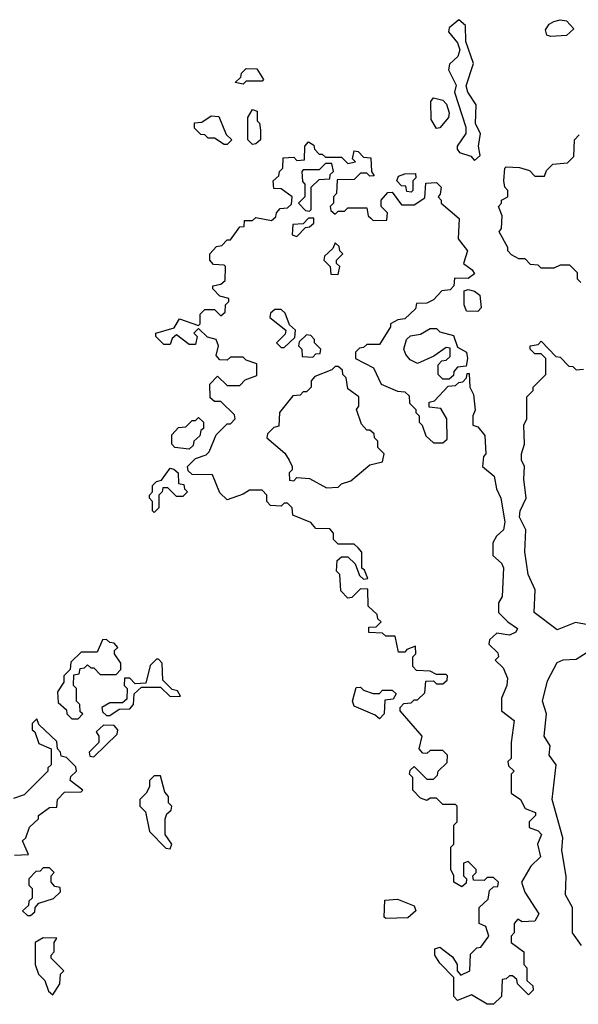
# Model space of a CAD drawing. Extents: x 2769579 to 2883812, y 684207 to 828660.
# Tile 395 of 505: x 2849641 to 2851402, y 778070 to 781173. Entities that reach past the tile are written whole.
import ezdxf

# ---------------------------------------------------------------- set-up
doc = ezdxf.new("R2010")
doc.units = 0

msp = doc.modelspace()

# ---------------------------------------------------------------- linework, layer by layer
at = {"layer": '0CON02XD'}
for points in [[(2851075, 780730), (2851092.5, 780745), (2851087.5, 780775), (2851093.3, 780815), (2851077.5, 780845), (2851080, 780905), (2851053.8, 780945), (2851048.8, 780965), (2851071.2, 781035), (2851047.5, 781105), (2851046.7, 781155), (2851025, 781172.5), (2850995, 781147.5), (2850992.5, 781135), (2851020.7, 781100.7), (2851028.3, 781078.3), (2851022.5, 781057.5), (2850996.4, 781033.6), (2850993.3, 781015), (2851017, 780967), (2851011.2, 780945), (2851047.5, 780835), (2851047.5, 780815), (2851020, 780775), (2851020, 780765), (2851027.5, 780755), (2851063.3, 780743.3), (2851075, 780730)], [(2851315, 781120), (2851302.5, 781125), (2851298.3, 781141.7), (2851310.7, 781159.3), (2851325, 781167.5), (2851345, 781173.3), (2851365, 781170), (2851387.5, 781145), (2851365, 781123.3), (2851315, 781120)], [(2850345, 780970), (2850320, 780975), (2850338.3, 780991.7), (2850340, 781005), (2850355, 781020), (2850388.3, 781018.3), (2850410, 780985), (2850405, 780980), (2850355, 780980), (2850345, 780970)], [(2850955, 780830), (2850938.3, 780858.3), (2850937.5, 780915), (2850945, 780927.5), (2850975, 780920), (2850987, 780907), (2850995, 780880), (2850993.3, 780865), (2850965, 780832.5), (2850955, 780830)], [(2850295, 780780), (2850285, 780780), (2850255, 780800), (2850235, 780800), (2850225, 780810), (2850211.7, 780811.7), (2850191.7, 780831.7), (2850191.7, 780848.3), (2850215, 780850), (2850245, 780870), (2850268.3, 780868.3), (2850291.7, 780811.7), (2850310, 780795), (2850295, 780780)], [(2850375, 780780), (2850360, 780795), (2850360, 780865), (2850375, 780890), (2850390, 780885), (2850390, 780855), (2850397, 780847), (2850400, 780825), (2850400, 780795), (2850385, 780782.5), (2850375, 780780)], [(2851410, 780345), (2851400, 780355), (2851400, 780375), (2851375, 780400), (2851345, 780400), (2851325, 780390), (2851285, 780390), (2851275, 780400), (2851251.7, 780401.7), (2851235, 780420), (2851215, 780420), (2851191.7, 780431.7), (2851180, 780445), (2851180, 780455), (2851152.5, 780505), (2851160, 780515), (2851162.5, 780555), (2851150, 780585), (2851160, 780595), (2851160, 780605), (2851180, 780615), (2851180, 780635), (2851170, 780645), (2851167.5, 780665), (2851170, 780705), (2851175, 780710), (2851217, 780707), (2851248.3, 780698.3), (2851265, 780680), (2851295, 780680), (2851301.7, 780698.3), (2851321.7, 780718.3), (2851367.5, 780722.5), (2851388.3, 780741.7), (2851390, 780795), (2851405, 780810)], [(2851135, 778070), (2851115, 778070), (2851065, 778100), (2851021.7, 778081.7), (2851010, 778095), (2851010, 778155), (2850965, 778200), (2850950, 778225), (2850950, 778245), (2850965, 778250), (2851005, 778220), (2851020, 778195), (2851020, 778175), (2851031.7, 778161.7), (2851060, 778175), (2851061.7, 778228.3), (2851081.7, 778248.3), (2851095, 778250), (2851120, 778285), (2851110, 778315), (2851090, 778325), (2851090, 778375), (2851118.3, 778401.7), (2851121.7, 778428.3), (2851135, 778440), (2851148.3, 778441.7), (2851150, 778455), (2851135, 778470), (2851115, 778470), (2851105, 778460), (2851071.7, 778461.7), (2851070, 778475), (2851080, 778485), (2851080, 778495), (2851055, 778520), (2851040, 778515), (2851040, 778475), (2851050, 778465), (2851048.3, 778451.7), (2851035, 778440), (2851010, 778455), (2851010, 778475), (2851000, 778495), (2851000, 778565), (2851010, 778575), (2851010, 778635), (2851020, 778645), (2851020, 778695), (2851015, 778700), (2850975, 778700), (2850955, 778720), (2850935, 778720), (2850925, 778712.5), (2850905, 778720), (2850880, 778745), (2850880, 778785), (2850870, 778795), (2850871.7, 778808.3), (2850885, 778820), (2850925, 778780), (2850945, 778780), (2850958.3, 778791.7), (2850960, 778805), (2850988.3, 778831.7), (2850990, 778855), (2850975, 778870), (2850935, 778870), (2850925, 778860), (2850911.7, 778861.7), (2850900, 778875), (2850910, 778915), (2850840, 778995), (2850840, 779005), (2850851.7, 779018.3), (2850875, 779020), (2850885, 779030), (2850895, 779030), (2850918.3, 779051.7), (2850921.7, 779088.3), (2850945, 779090), (2850955, 779080), (2850975, 779080), (2850988.3, 779091.7), (2850990, 779105), (2850985, 779110), (2850955, 779110), (2850935, 779120), (2850891.7, 779121.7), (2850880, 779135), (2850880, 779165), (2850890, 779175), (2850888.3, 779198.3), (2850861.7, 779188.3), (2850855, 779180), (2850835, 779180), (2850825, 779230), (2850795, 779230), (2850785, 779240), (2850741.7, 779241.7), (2850741.7, 779258.3), (2850765, 779260), (2850780, 779275), (2850770, 779285), (2850768.3, 779298.3), (2850740, 779325), (2850738.3, 779378.3), (2850715, 779380), (2850688.3, 779351.7), (2850675, 779350), (2850653, 779373), (2850650, 779425), (2850640, 779435), (2850641.7, 779468.3), (2850655, 779480), (2850675, 779480), (2850698.3, 779458.3), (2850711.7, 779421.7), (2850725, 779410), (2850738.3, 779411.7), (2850728.3, 779438.3), (2850720, 779445), (2850720, 779495), (2850708.3, 779508.3), (2850695, 779520), (2850645, 779520), (2850630, 779535), (2850630, 779555), (2850618.3, 779568.3), (2850575, 779570), (2850558.3, 779588.3), (2850501.7, 779611.7), (2850500, 779635), (2850485, 779650), (2850475, 779650), (2850465, 779640), (2850431.7, 779641.7), (2850420, 779655), (2850420, 779675), (2850405, 779690), (2850365, 779690), (2850345, 779677.5), (2850295, 779660), (2850271.7, 779681.7), (2850248.3, 779738.3), (2850185, 779740), (2850171.7, 779751.7), (2850170, 779765), (2850195, 779790), (2850228.3, 779801.7), (2850238.3, 779811.7), (2850260, 779865), (2850295, 779900), (2850305, 779900), (2850320, 779915), (2850318.3, 779928.3), (2850275, 779970), (2850255, 779970), (2850241.7, 779981.7), (2850240, 780025), (2850265, 780050), (2850295, 780020), (2850335, 780020), (2850351.7, 780038.3), (2850388.3, 780051.7), (2850388.3, 780088.3), (2850355, 780100), (2850345, 780110), (2850305, 780110), (2850295, 780100), (2850271.7, 780101.7), (2850260, 780115), (2850267.5, 780145), (2850260, 780165), (2850232.5, 780172.5), (2850205, 780200), (2850190, 780185), (2850200, 780175), (2850195, 780150), (2850175, 780150), (2850135, 780180), (2850121.7, 780168.3), (2850115, 780150), (2850095, 780150), (2850070, 780175), (2850070, 780185), (2850128.3, 780201.7), (2850145, 780230), (2850205, 780210), (2850210, 780215), (2850210, 780245), (2850225, 780260), (2850255, 780260), (2850275, 780240), (2850288.3, 780251.7), (2850290, 780275), (2850300, 780285), (2850300, 780295), (2850271.7, 780301.7), (2850250, 780325), (2850250, 780335), (2850275, 780340), (2850288.3, 780351.7), (2850290, 780395), (2850285, 780400), (2850251.7, 780401.7), (2850240, 780415), (2850240, 780435), (2850261.7, 780458.3), (2850278.3, 780461.7), (2850295, 780480), (2850305, 780480), (2850335, 780520), (2850348.3, 780521.7), (2850350, 780540), (2850375, 780540), (2850385, 780550), (2850435, 780540), (2850448.3, 780551.7), (2850450, 780565), (2850461.7, 780578.3), (2850485, 780580), (2850498.3, 780591.7), (2850500, 780615), (2850465, 780640), (2850441.7, 780641.7), (2850440, 780665), (2850458.3, 780681.7), (2850460, 780695), (2850470, 780705), (2850471.7, 780738.3), (2850505, 780740), (2850515, 780730), (2850538.3, 780731.7), (2850540, 780775), (2850551.7, 780788.3), (2850568.3, 780778.3), (2850570, 780765), (2850585, 780750), (2850595, 780750), (2850605, 780740), (2850655, 780740), (2850675, 780720), (2850700, 780725), (2850690, 780735), (2850695, 780760), (2850708.3, 780758.3), (2850725, 780740), (2850748.3, 780738.3), (2850750, 780695), (2850758.3, 780681.7), (2850745, 780680), (2850735, 780690), (2850715, 780690), (2850695, 780670), (2850641.7, 780668.3), (2850640, 780625), (2850630, 780615), (2850630, 780595), (2850620, 780585), (2850621.7, 780571.7), (2850635, 780560), (2850645, 780570), (2850665, 780570), (2850675, 780580), (2850735, 780580), (2850740, 780555), (2850748.3, 780548.3), (2850755, 780540), (2850798.3, 780541.7), (2850800, 780565), (2850780, 780585), (2850780, 780605), (2850801.7, 780628.3), (2850815, 780630), (2850845, 780590), (2850885, 780590), (2850918.3, 780611.7), (2850921.7, 780658.3), (2850955, 780660), (2850970, 780645), (2850967, 780623), (2850960, 780615), (2850970, 780605), (2850970, 780595), (2851026.4, 780546.4), (2851023, 780483), (2851052.5, 780445), (2851040, 780405), (2851067.5, 780385), (2851075, 780372.5), (2851055, 780357.5), (2851011.7, 780358.3), (2851010, 780335), (2850998.3, 780321.7), (2850971.7, 780318.3), (2850945, 780290), (2850925, 780280), (2850891.7, 780278.3), (2850888.3, 780261.7), (2850855, 780230), (2850833, 780227), (2850810, 780215), (2850810, 780205), (2850775, 780150), (2850735, 780150), (2850725, 780140), (2850711.7, 780138.3), (2850700, 780125), (2850700, 780105), (2850756.4, 780076.4), (2850780, 780025), (2850832.5, 780002.5), (2850855, 780000), (2850868.3, 779988.3), (2850870, 779965), (2850890, 779945), (2850890, 779935), (2850900, 779925), (2850900, 779905), (2850910, 779895), (2850921.7, 779861.7), (2850945, 779840), (2850975, 779840), (2850988.3, 779851.7), (2850987.5, 779915), (2850968.3, 779948.3), (2850931.7, 779951.7), (2850931.7, 779968.3), (2850948.3, 779971.7), (2850991.7, 780018.3), (2851015, 780020), (2851025, 780030), (2851038.3, 780031.7), (2851050, 780045), (2851051.7, 780058.3), (2851058.3, 780058.3), (2851060, 780015), (2851071.7, 779991.7), (2851077, 779943), (2851070, 779925), (2851070, 779895), (2851085, 779890), (2851107, 779863), (2851110, 779805), (2851103, 779797), (2851100, 779765), (2851136.7, 779735), (2851144.2, 779694.2), (2851158, 779665), (2851170.7, 779590.7), (2851166.2, 779565), (2851144.1, 779545.9), (2851132.5, 779525), (2851132.5, 779485), (2851160, 779460), (2851166.2, 779446.2), (2851162.5, 779355), (2851150, 779335), (2851150, 779305), (2851180, 779275), (2851210, 779255), (2851205, 779242.5), (2851185, 779233.3), (2851145, 779240), (2851121.7, 779218.3), (2851120, 779205), (2851148.3, 779178.3), (2851150, 779165), (2851140, 779155), (2851165, 779130), (2851178.3, 779098.3), (2851176.7, 779075), (2851160, 779035), (2851160, 778995), (2851200, 778965), (2851190, 778895), (2851190, 778845), (2851180, 778835), (2851181.7, 778821.7), (2851200, 778805), (2851190, 778795), (2851190, 778735), (2851220, 778715), (2851235, 778687.5), (2851267.5, 778675), (2851267.5, 778665), (2851246.7, 778645), (2851247.5, 778627.5), (2851275, 778616.7), (2851286, 778605), (2851273.3, 778575), (2851283.3, 778535), (2851252.5, 778505), (2851222.5, 778455), (2851233, 778423), (2851277.5, 778355), (2851265, 778332.5), (2851225, 778330), (2851211.7, 778338.3), (2851200, 778325), (2851200, 778295), (2851190, 778285), (2851190, 778265), (2851230, 778235), (2851230, 778195), (2851240, 778185), (2851240, 778145), (2851258.3, 778128.3), (2851260, 778115), (2851245, 778100), (2851210, 778135), (2851208.3, 778148.3), (2851195, 778160), (2851185, 778160), (2851175, 778150), (2851161.7, 778148.3), (2851160, 778095), (2851135, 778070)], [(2850555, 780570), (2850560, 780575), (2850560, 780645), (2850585, 780670), (2850618.3, 780671.7), (2850620, 780685), (2850630, 780695), (2850625, 780720), (2850605, 780720), (2850585, 780700), (2850535, 780700), (2850530, 780695), (2850533, 780663), (2850540, 780655), (2850540, 780615), (2850520, 780595), (2850541.7, 780571.7), (2850555, 780570)], [(2850875, 780630), (2850861.7, 780631.7), (2850858.3, 780648.3), (2850845, 780650), (2850830, 780665), (2850835, 780680), (2850855, 780687.5), (2850888.3, 780688.3), (2850890, 780675), (2850880, 780665), (2850880, 780635), (2850875, 780630)], [(2850515, 780490), (2850541.7, 780518.3), (2850555, 780520), (2850568.3, 780531.7), (2850568.3, 780548.3), (2850551.7, 780548.3), (2850535, 780530), (2850501.7, 780528.3), (2850500, 780495), (2850515, 780490)], [(2850645, 780370), (2850650, 780395), (2850640, 780405), (2850640, 780415), (2850660, 780435), (2850650, 780445), (2850648.3, 780458.3), (2850635, 780470), (2850628.3, 780451.7), (2850601.7, 780428.3), (2850600, 780415), (2850620, 780395), (2850621.7, 780371.7), (2850645, 780370)], [(2851085, 780254), (2851050, 780255), (2851042.5, 780275), (2851041.7, 780318.3), (2851055, 780322.5), (2851075, 780317.5), (2851092, 780305), (2851095.8, 780265), (2851085, 780254)], [(2850475, 780140), (2850508.3, 780171.7), (2850510, 780195), (2850491.7, 780211.7), (2850478.3, 780248.3), (2850465, 780260), (2850445, 780260), (2850431.7, 780248.3), (2850430, 780235), (2850480, 780195), (2850478.3, 780181.7), (2850450, 780155), (2850465, 780140), (2850475, 780140)], [(2850565, 780110), (2850575, 780120), (2850588.3, 780121.7), (2850590, 780135), (2850570, 780155), (2850570, 780165), (2850558.3, 780178.3), (2850545, 780180), (2850521.7, 780158.3), (2850520, 780145), (2850530, 780135), (2850531.7, 780111.7), (2850565, 780110)], [(2850995, 780040), (2850975, 780040), (2850960, 780055), (2850960, 780085), (2850971.7, 780098.3), (2850985, 780100), (2850998.3, 780111.7), (2850998.3, 780138.3), (2850985, 780140), (2850947, 780113), (2850895, 780090), (2850871.7, 780101.7), (2850858.3, 780118.3), (2850852.5, 780135), (2850860, 780165), (2850873, 780177), (2850905, 780182.5), (2850935, 780200), (2850955, 780200), (2850965, 780190), (2851008.3, 780178.3), (2851021.7, 780141.7), (2851050, 780125), (2851052.5, 780105), (2851048.3, 780081.7), (2851021.7, 780078.3), (2851010, 780065), (2851008.3, 780051.7), (2850995, 780040)], [(2851445, 779263.8), (2851393.6, 779273.6), (2851335, 779250), (2851262.5, 779305), (2851266.1, 779376.1), (2851244, 779425), (2851233.9, 779496.1), (2851236.2, 779565), (2851216.2, 779605), (2851218.8, 779625), (2851237.5, 779665), (2851230, 779725), (2851232.5, 779765), (2851223.3, 779785), (2851223.3, 779805), (2851232.5, 779835), (2851230, 779895), (2851240, 779915), (2851240, 779985), (2851260, 780005), (2851260, 780015), (2851300, 780055), (2851300, 780105), (2851285, 780120), (2851265, 780120), (2851250, 780135), (2851250, 780145), (2851275, 780150), (2851285, 780160), (2851331.7, 780111.7), (2851345, 780110), (2851371.7, 780081.7), (2851385, 780080), (2851395, 780070), (2851418.3, 780071.7)], [(2850608.3, 779698.3), (2850645, 779700), (2850655, 779710), (2850685, 779720), (2850745, 779770), (2850785, 779780), (2850790, 779805), (2850770, 779825), (2850770, 779845), (2850760, 779855), (2850758.3, 779868.3), (2850745, 779880), (2850735, 779880), (2850718.3, 779898.3), (2850702.5, 779945), (2850710, 779955), (2850710, 779985), (2850675, 780010), (2850670, 780045), (2850660, 780055), (2850658.3, 780068.3), (2850645, 780080), (2850635, 780080), (2850625, 780070), (2850571.7, 780048.3), (2850560, 780035), (2850560, 780015), (2850545, 780000), (2850535, 780000), (2850525, 779990), (2850501.7, 779988.3), (2850460, 779935), (2850458.3, 779891.7), (2850441.7, 779888.3), (2850421.7, 779868.3), (2850420, 779855), (2850476.7, 779806.7), (2850490, 779785), (2850500, 779765), (2850500, 779755), (2850490, 779745), (2850491.7, 779721.7), (2850505, 779720), (2850515, 779730), (2850555, 779727.5), (2850608.3, 779698.3)], [(2850175, 779820), (2850130, 779825), (2850120, 779835), (2850120, 779865), (2850141.7, 779888.3), (2850165, 779890), (2850185, 779910), (2850195, 779910), (2850205, 779920), (2850220, 779905), (2850220, 779885), (2850211.7, 779878.3), (2850208.3, 779861.7), (2850190, 779845), (2850188.3, 779831.7), (2850175, 779820)], [(2850065, 779620), (2850060, 779625), (2850060, 779655), (2850050, 779665), (2850050, 779675), (2850060, 779685), (2850060, 779705), (2850071.7, 779718.3), (2850088.3, 779721.7), (2850115, 779760), (2850127, 779757), (2850140, 779745), (2850141.7, 779711.7), (2850158.3, 779708.3), (2850160, 779695), (2850170, 779685), (2850155, 779670), (2850135, 779670), (2850108.3, 779698.3), (2850091.7, 779698.3), (2850090, 779685), (2850080, 779675), (2850080, 779635), (2850065, 779620)], [(2849825, 778970), (2849840, 778985), (2849831.7, 778991.7), (2849830, 779015), (2849820, 779025), (2849820, 779065), (2849810, 779075), (2849811.7, 779108.3), (2849828.3, 779111.7), (2849831.7, 779128.3), (2849845, 779130), (2849855, 779140), (2849865, 779130), (2849875, 779130), (2849895, 779110), (2849945, 779110), (2849960, 779125), (2849960, 779145), (2849940, 779175), (2849940, 779185), (2849950, 779195), (2849938.3, 779208.3), (2849925, 779210), (2849915, 779220), (2849901.7, 779218.3), (2849885, 779180), (2849835, 779180), (2849801.7, 779148.3), (2849800, 779125), (2849780, 779105), (2849780, 779085), (2849760, 779055), (2849761.7, 779021.7), (2849788.3, 778998.3), (2849790, 778985), (2849805, 778970), (2849825, 778970)], [(2849925, 778980), (2849955, 779000), (2849988.3, 779001.7), (2850000, 779015), (2850001.7, 779048.3), (2850025, 779070), (2850085, 779070), (2850115, 779040), (2850148.3, 779041.7), (2850138.3, 779058.3), (2850121.7, 779061.7), (2850091.7, 779091.7), (2850090, 779145), (2850078.3, 779158.3), (2850071.7, 779158.3), (2850051.7, 779138.3), (2850038.3, 779081.7), (2850005, 779080), (2849988.3, 779098.3), (2849971.7, 779098.3), (2849970, 779075), (2849980, 779065), (2849978.3, 779031.7), (2849965, 779020), (2849925, 779020), (2849900, 779005), (2849901.7, 778991.7), (2849915, 778980), (2849925, 778980)], [(2851412.5, 778255), (2851383.8, 778295), (2851383.3, 778375), (2851362, 778415), (2851363.9, 778473.9), (2851350, 778555), (2851353.8, 778595), (2851320, 778715), (2851332.5, 778825), (2851310, 778855), (2851313.3, 778885), (2851294.2, 778915), (2851302, 778985), (2851288.8, 779025), (2851305, 779090), (2851335, 779147.5), (2851353.9, 779156.1), (2851395, 779157.5), (2851430.5, 779179.5)], [(2850775, 778970), (2850761.7, 778981.7), (2850695, 779010), (2850690, 779025), (2850701.7, 779068.3), (2850715, 779070), (2850725, 779060), (2850755, 779050), (2850775, 779050), (2850785, 779060), (2850815, 779060), (2850828.3, 779048.3), (2850818.3, 779031.7), (2850791.7, 779028.3), (2850790, 778985), (2850775, 778970)], [(2849625, 778540), (2849668.3, 778541.7), (2849650, 778585), (2849660, 778595), (2849671.7, 778628.3), (2849700, 778655), (2849700, 778665), (2849735, 778690), (2849758.3, 778691.7), (2849760, 778715), (2849781.7, 778738.3), (2849835, 778740), (2849840, 778745), (2849800, 778775), (2849801.7, 778788.3), (2849820, 778805), (2849818.3, 778818.3), (2849788.3, 778848.3), (2849771.7, 778851.7), (2849770, 778865), (2849760, 778875), (2849758.3, 778898.3), (2849701.7, 778951.7), (2849695, 778970), (2849680, 778955), (2849680, 778935), (2849688.3, 778928.3), (2849701.7, 778891.7), (2849740, 778875), (2849740, 778825), (2849730, 778815), (2849730, 778805), (2849655, 778730), (2849621.7, 778718.3)], [(2849875, 778850), (2849948.3, 778921.7), (2849950, 778935), (2849938.3, 778948.3), (2849905, 778950), (2849881.7, 778928.3), (2849890, 778915), (2849890, 778895), (2849860, 778865), (2849861.7, 778851.7), (2849875, 778850)], [(2850115, 778560), (2850120, 778575), (2850100, 778605), (2850100, 778655), (2850105, 778670), (2850118.3, 778681.7), (2850120, 778695), (2850110, 778705), (2850110, 778725), (2850098.3, 778738.3), (2850085, 778790), (2850065, 778790), (2850050, 778775), (2850050, 778755), (2850040, 778735), (2850020, 778715), (2850020, 778695), (2850037, 778677), (2850050, 778615), (2850101.7, 778561.7), (2850115, 778560)], [(2849675, 778350), (2849688.3, 778361.7), (2849690, 778375), (2849701.7, 778388.3), (2849747, 778403), (2849770, 778425), (2849768.3, 778438.3), (2849751.7, 778441.7), (2849740, 778455), (2849740, 778475), (2849750, 778485), (2849735, 778500), (2849715, 778500), (2849705, 778490), (2849691.7, 778488.3), (2849670, 778465), (2849670, 778445), (2849680, 778435), (2849680, 778405), (2849670, 778395), (2849668.3, 778381.7), (2849650, 778365), (2849665, 778350), (2849675, 778350)], [(2850795, 778340), (2850790, 778345), (2850791.7, 778398.3), (2850831.7, 778401.7), (2850885, 778380), (2850890, 778365), (2850865, 778342.5), (2850795, 778340)], [(2849745, 778100), (2849767.5, 778135), (2849770, 778165), (2849780, 778175), (2849740, 778215), (2849740, 778225), (2849750, 778235), (2849750, 778265), (2849758.3, 778278.3), (2849715, 778280), (2849690, 778265), (2849690, 778195), (2849700, 778165), (2849720, 778145), (2849731.7, 778111.7), (2849745, 778100)]]:
    msp.add_lwpolyline(points, dxfattribs=at)

doc.saveas('drawing.dxf')
